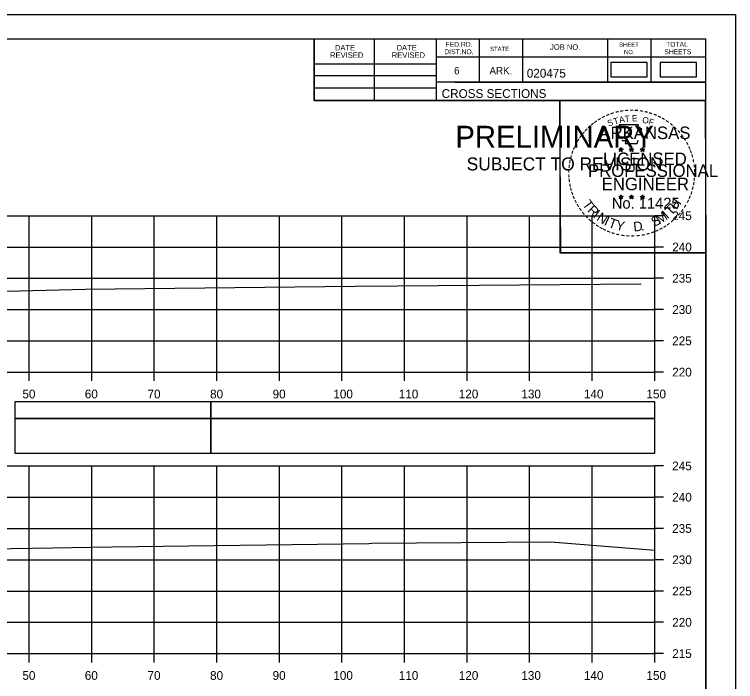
# Model space of a CAD drawing. Extents: x 1386544 to 1388153, y 379785 to 390999.
# Drawn here: x 1387407.3 to 1387522.6, y 387692.2 to 387798.9 of the extents above; entities that cross this region are included whole.
import ezdxf

# ---------------------------------------------------------------- set-up
doc = ezdxf.new("R2010")
doc.units = 0
for name, color, linetype in [('R_Axis', 7, 'Continuous'), ('R_Axis Annot', 7, 'Continuous'), ('R_Border', 7, 'Continuous'), ('R_Border PE', 7, 'Continuous'), ('R_Border Prem', 7, 'Continuous'), ('R_Exist Surface', 7, 'Continuous'), ('R_Grid', 7, 'Continuous'), ('R_No Plot', 7, 'Continuous'), ('R_Striping', 7, 'Continuous'), ('S_SHOULDER', 7, 'Continuous')]:
    doc.layers.add(name, color=color, linetype=linetype)

msp = doc.modelspace()

# ---------------------------------------------------------------- linework, layer by layer
at = {"layer": 'R_Axis'}
for p, q in [((1387509.68, 387741.68), (1387509.68, 387766.68)), ((1387511.08, 387766.68), (1387509.68, 387766.68)), ((1387511.08, 387761.68), (1387509.68, 387761.68)), ((1387511.08, 387756.68), (1387509.68, 387756.68)), ((1387511.08, 387751.68), (1387509.68, 387751.68)), ((1387511.08, 387746.68), (1387509.68, 387746.68)), ((1387209.68, 387741.68), (1387509.68, 387741.68)), ((1387409.68, 387740.28), (1387409.68, 387741.68)), ((1387419.68, 387740.28), (1387419.68, 387741.68)), ((1387429.68, 387740.28), (1387429.68, 387741.68)), ((1387439.68, 387740.28), (1387439.68, 387741.68)), ((1387449.68, 387740.28), (1387449.68, 387741.68)), ((1387459.68, 387740.28), (1387459.68, 387741.68)), ((1387469.68, 387740.28), (1387469.68, 387741.68)), ((1387479.68, 387740.28), (1387479.68, 387741.68)), ((1387489.68, 387740.28), (1387489.68, 387741.68)), ((1387499.68, 387740.28), (1387499.68, 387741.68)), ((1387509.68, 387740.28), (1387509.68, 387741.68)), ((1387511.08, 387741.68), (1387509.68, 387741.68)), ((1387509.68, 387696.68), (1387509.68, 387726.68)), ((1387511.08, 387726.68), (1387509.68, 387726.68)), ((1387511.08, 387721.68), (1387509.68, 387721.68)), ((1387511.08, 387716.68), (1387509.68, 387716.68)), ((1387511.08, 387711.68), (1387509.68, 387711.68)), ((1387511.08, 387706.68), (1387509.68, 387706.68)), ((1387511.08, 387701.68), (1387509.68, 387701.68)), ((1387209.68, 387696.68), (1387509.68, 387696.68)), ((1387409.68, 387695.28), (1387409.68, 387696.68)), ((1387419.68, 387695.28), (1387419.68, 387696.68)), ((1387429.68, 387695.28), (1387429.68, 387696.68)), ((1387439.68, 387695.28), (1387439.68, 387696.68)), ((1387449.68, 387695.28), (1387449.68, 387696.68)), ((1387459.68, 387695.28), (1387459.68, 387696.68)), ((1387469.68, 387695.28), (1387469.68, 387696.68)), ((1387479.68, 387695.28), (1387479.68, 387696.68)), ((1387489.68, 387695.28), (1387489.68, 387696.68)), ((1387499.68, 387695.28), (1387499.68, 387696.68)), ((1387509.68, 387695.28), (1387509.68, 387696.68)), ((1387511.08, 387696.68), (1387509.68, 387696.68))]:
    msp.add_line(p, q, dxfattribs=at)
at = {"layer": 'R_Axis Annot'}
for points in [[(1387438.7, 387734.24), (1387509.68, 387734.24), (1387509.68, 387736.95), (1387438.7, 387736.95)], [(1387438.7, 387728.71), (1387509.68, 387728.71), (1387509.68, 387734.24), (1387438.7, 387734.24)]]:
    msp.add_lwpolyline(points, close=True, dxfattribs=at)
at = {"layer": 'R_Border'}
for p, q in [((1387201.68, 387794.97), (1387517.86, 387794.97)), ((1387455.22, 387785.09), (1387455.22, 387794.97)), ((1387464.9, 387785.09), (1387464.9, 387794.97)), ((1387474.76, 387794.97), (1387474.76, 387785.09)), ((1387481.6, 387794.97), (1387481.6, 387788.03)), ((1387488.54, 387794.97), (1387488.54, 387788.03)), ((1387502.12, 387794.97), (1387502.12, 387788.03)), ((1387509.06, 387794.97), (1387509.06, 387788.03)), ((1387517.86, 387589.51), (1387517.86, 387794.97)), ((1387517.86, 387792.03), (1387474.76, 387792.03)), ((1387517.86, 387792.05), (1387517.86, 387792.05)), ((1387455.22, 387790.95), (1387474.76, 387790.95)), ((1387455.22, 387789.09), (1387474.76, 387789.09)), ((1387517.86, 387788.03), (1387474.76, 387788.03)), ((1387477.72, 387788.03), (1387517.86, 387788.03)), ((1387455.22, 387787.15), (1387474.76, 387787.15)), ((1387517.86, 387785.09), (1387455.22, 387785.09))]:
    msp.add_line(p, q, dxfattribs=at)
at = {"layer": 'R_Border PE'}
for p, q in [((1387504.29, 387777.6), (1387504.25, 387777.35)), ((1387504.29, 387777.24), (1387504.29, 387777.6)), ((1387504.29, 387777.6), (1387504.34, 387777.35)), ((1387505.96, 387777.6), (1387505.92, 387777.35)), ((1387505.96, 387777.24), (1387505.96, 387777.6)), ((1387505.96, 387777.6), (1387506.01, 387777.35)), ((1387507.72, 387777.59), (1387507.68, 387777.34)), ((1387507.72, 387777.23), (1387507.72, 387777.59)), ((1387507.72, 387777.59), (1387507.77, 387777.34)), ((1387503.94, 387777.35), (1387504.29, 387777.24)), ((1387503.94, 387777.35), (1387504.19, 387777.31)), ((1387503.94, 387777.35), (1387504.18, 387777.23)), ((1387504.07, 387776.94), (1387504.29, 387777.24)), ((1387504.07, 387776.94), (1387504.2, 387777.19)), ((1387504.07, 387776.94), (1387504.29, 387777.16)), ((1387504.64, 387777.35), (1387504.29, 387777.24)), ((1387504.5, 387776.94), (1387504.29, 387777.24)), ((1387504.5, 387776.94), (1387504.29, 387777.16)), ((1387504.64, 387777.35), (1387504.35, 387777.3)), ((1387504.5, 387776.94), (1387504.37, 387777.23)), ((1387504.64, 387777.35), (1387504.43, 387777.25)), ((1387505.61, 387777.35), (1387505.96, 387777.24)), ((1387505.61, 387777.35), (1387505.86, 387777.31)), ((1387505.61, 387777.35), (1387505.85, 387777.23)), ((1387505.74, 387776.94), (1387505.96, 387777.24)), ((1387505.74, 387776.94), (1387505.87, 387777.19)), ((1387505.74, 387776.94), (1387505.96, 387777.16)), ((1387506.31, 387777.35), (1387505.96, 387777.24)), ((1387506.17, 387776.94), (1387505.96, 387777.24)), ((1387506.17, 387776.94), (1387505.96, 387777.16)), ((1387506.31, 387777.35), (1387506.02, 387777.3)), ((1387506.17, 387776.94), (1387506.04, 387777.23)), ((1387506.31, 387777.35), (1387506.1, 387777.25)), ((1387507.38, 387777.34), (1387507.72, 387777.23)), ((1387507.38, 387777.34), (1387507.63, 387777.29)), ((1387507.38, 387777.34), (1387507.61, 387777.22)), ((1387507.51, 387776.93), (1387507.72, 387777.23)), ((1387507.51, 387776.93), (1387507.63, 387777.17)), ((1387507.51, 387776.93), (1387507.72, 387777.15)), ((1387508.07, 387777.34), (1387507.72, 387777.23)), ((1387507.94, 387776.93), (1387507.72, 387777.23)), ((1387507.94, 387776.93), (1387507.72, 387777.14)), ((1387508.07, 387777.34), (1387507.79, 387777.29)), ((1387507.94, 387776.93), (1387507.8, 387777.22)), ((1387508.07, 387777.34), (1387507.87, 387777.24)), ((1387503.94, 387769.78), (1387504.29, 387769.67)), ((1387503.94, 387769.78), (1387504.19, 387769.73)), ((1387503.94, 387769.78), (1387504.17, 387769.66)), ((1387504.07, 387769.37), (1387504.29, 387769.67)), ((1387504.07, 387769.37), (1387504.2, 387769.61)), ((1387504.07, 387769.37), (1387504.28, 387769.59)), ((1387504.29, 387770.03), (1387504.25, 387769.78)), ((1387504.5, 387769.37), (1387504.28, 387769.58)), ((1387504.29, 387769.67), (1387504.29, 387770.03)), ((1387504.29, 387770.03), (1387504.34, 387769.78)), ((1387504.63, 387769.78), (1387504.29, 387769.67)), ((1387504.5, 387769.37), (1387504.29, 387769.67)), ((1387504.63, 387769.78), (1387504.35, 387769.73)), ((1387504.5, 387769.37), (1387504.36, 387769.66)), ((1387504.63, 387769.78), (1387504.43, 387769.68)), ((1387505.61, 387769.78), (1387505.96, 387769.67)), ((1387505.61, 387769.78), (1387505.86, 387769.73)), ((1387505.61, 387769.78), (1387505.84, 387769.66)), ((1387505.74, 387769.37), (1387505.96, 387769.67)), ((1387505.74, 387769.37), (1387505.87, 387769.61)), ((1387505.74, 387769.37), (1387505.95, 387769.59)), ((1387505.96, 387770.03), (1387505.91, 387769.78)), ((1387506.17, 387769.37), (1387505.95, 387769.58)), ((1387505.96, 387769.67), (1387505.96, 387770.03)), ((1387505.96, 387770.03), (1387506, 387769.78)), ((1387506.3, 387769.78), (1387505.96, 387769.67)), ((1387506.17, 387769.37), (1387505.96, 387769.67)), ((1387506.3, 387769.78), (1387506.02, 387769.73)), ((1387506.17, 387769.37), (1387506.03, 387769.66)), ((1387506.3, 387769.78), (1387506.1, 387769.68)), ((1387507.37, 387769.77), (1387507.72, 387769.66)), ((1387507.37, 387769.77), (1387507.63, 387769.72)), ((1387507.37, 387769.77), (1387507.61, 387769.65)), ((1387507.51, 387769.36), (1387507.72, 387769.66)), ((1387507.51, 387769.36), (1387507.63, 387769.6)), ((1387507.51, 387769.36), (1387507.72, 387769.58)), ((1387507.72, 387770.02), (1387507.68, 387769.77)), ((1387507.72, 387769.66), (1387507.72, 387770.02)), ((1387507.72, 387770.02), (1387507.77, 387769.77)), ((1387508.07, 387769.77), (1387507.72, 387769.66)), ((1387507.94, 387769.36), (1387507.72, 387769.66)), ((1387507.94, 387769.36), (1387507.72, 387769.57)), ((1387508.07, 387769.77), (1387507.78, 387769.72)), ((1387507.94, 387769.36), (1387507.8, 387769.65)), ((1387508.07, 387769.77), (1387507.87, 387769.67))]:
    msp.add_line(p, q, dxfattribs=at)
for points in [[(1387503.98, 387781.23), (1387504.25, 387780.4)], [(1387507.49, 387780.31), (1387507.64, 387780.59), (1387506.95, 387780.57), (1387507.1, 387781.23), (1387503.98, 387781.23)], [(1387504.47, 387778.81), (1387504.47, 387778.72), (1387505.04, 387778.7), (1387504.98, 387778.23), (1387506.85, 387778.23), (1387507.05, 387778.76)], [(1387504.29, 387777.6), (1387504.5, 387776.94), (1387503.94, 387777.35), (1387504.64, 387777.35), (1387504.07, 387776.94), (1387504.29, 387777.6)], [(1387505.96, 387777.6), (1387506.17, 387776.94), (1387505.61, 387777.35), (1387506.31, 387777.35), (1387505.74, 387776.94), (1387505.96, 387777.6)], [(1387507.72, 387777.59), (1387507.94, 387776.93), (1387507.38, 387777.34), (1387508.07, 387777.34), (1387507.51, 387776.93), (1387507.72, 387777.59)], [(1387504.29, 387770.03), (1387504.5, 387769.37), (1387503.94, 387769.78), (1387504.63, 387769.78), (1387504.07, 387769.37), (1387504.29, 387770.03)], [(1387505.96, 387770.03), (1387506.17, 387769.37), (1387505.61, 387769.78), (1387506.3, 387769.78), (1387505.74, 387769.37), (1387505.96, 387770.03)], [(1387507.72, 387770.02), (1387507.94, 387769.36), (1387507.37, 387769.77), (1387508.07, 387769.77), (1387507.51, 387769.36), (1387507.72, 387770.02)]]:
    msp.add_lwpolyline(points, dxfattribs=at)
for centre, radius in [((1387504.29, 387777.24), 0.172), ((1387504.29, 387777.24), 0.145), ((1387505.96, 387777.24), 0.172), ((1387505.96, 387777.24), 0.145), ((1387507.72, 387777.23), 0.172), ((1387507.72, 387777.23), 0.145), ((1387504.29, 387777.24), 0.116), ((1387504.29, 387777.24), 0.0991), ((1387504.29, 387777.24), 0.0747), ((1387504.29, 387777.24), 0.0495), ((1387504.29, 387777.24), 0.0296), ((1387505.96, 387777.24), 0.116), ((1387505.96, 387777.24), 0.0991), ((1387505.96, 387777.24), 0.0747), ((1387505.96, 387777.24), 0.0495), ((1387505.96, 387777.24), 0.0296), ((1387507.72, 387777.23), 0.116), ((1387507.72, 387777.23), 0.0991), ((1387507.72, 387777.23), 0.0747), ((1387507.72, 387777.23), 0.0495), ((1387507.72, 387777.23), 0.0296), ((1387504.29, 387769.67), 0.172), ((1387504.29, 387769.67), 0.145), ((1387504.29, 387769.67), 0.116), ((1387504.29, 387769.67), 0.0991), ((1387504.29, 387769.67), 0.0747), ((1387504.29, 387769.67), 0.0495), ((1387504.29, 387769.67), 0.0296), ((1387505.95, 387769.67), 0.172), ((1387505.95, 387769.67), 0.145), ((1387505.95, 387769.67), 0.116), ((1387505.95, 387769.67), 0.0991), ((1387505.95, 387769.67), 0.0747), ((1387505.95, 387769.67), 0.0495), ((1387505.95, 387769.67), 0.0296), ((1387507.72, 387769.66), 0.172), ((1387507.72, 387769.66), 0.145), ((1387507.72, 387769.66), 0.116), ((1387507.72, 387769.66), 0.0991), ((1387507.72, 387769.66), 0.0747), ((1387507.72, 387769.66), 0.0495), ((1387507.72, 387769.66), 0.0296)]:
    msp.add_circle(centre, radius, dxfattribs=at)
at = {"layer": 'R_Exist Surface'}
for points in [[(1387304.36, 387752.71), (1387350.38, 387754.03), (1387353.2, 387754.1), (1387356.95, 387754.51), (1387357.44, 387754.57), (1387358.68, 387754.58), (1387367.59, 387754.66), (1387368.59, 387754.65), (1387371.8, 387754.61), (1387375.5, 387754.16), (1387376.97, 387754), (1387408.15, 387754.69), (1387418.65, 387754.92), (1387428.15, 387755.05), (1387461.72, 387755.44), (1387468.54, 387755.49), (1387507.5, 387755.8)], [(1387380.14, 387713.07), (1387413.46, 387713.59), (1387419.47, 387713.69), (1387422.86, 387713.74), (1387463.97, 387714.3), (1387464.43, 387714.31), (1387493.05, 387714.56), (1387509.68, 387713.22)]]:
    msp.add_lwpolyline(points, dxfattribs=at)
at = {"layer": 'R_Grid'}
for p, q in [((1387209.68, 387766.68), (1387509.68, 387766.68)), ((1387409.68, 387741.68), (1387409.68, 387766.68)), ((1387419.68, 387741.68), (1387419.68, 387766.68)), ((1387429.68, 387741.68), (1387429.68, 387766.68)), ((1387439.68, 387741.68), (1387439.68, 387766.68)), ((1387449.68, 387741.68), (1387449.68, 387766.68)), ((1387459.68, 387741.68), (1387459.68, 387766.68)), ((1387469.68, 387741.68), (1387469.68, 387766.68)), ((1387479.68, 387741.68), (1387479.68, 387766.68)), ((1387489.68, 387741.68), (1387489.68, 387766.68)), ((1387499.68, 387741.68), (1387499.68, 387766.68)), ((1387509.68, 387741.68), (1387509.68, 387766.68)), ((1387209.68, 387761.68), (1387509.68, 387761.68)), ((1387209.68, 387756.68), (1387509.68, 387756.68)), ((1387209.68, 387751.68), (1387509.68, 387751.68)), ((1387209.68, 387746.68), (1387509.68, 387746.68)), ((1387209.68, 387741.68), (1387509.68, 387741.68)), ((1387209.68, 387726.68), (1387509.68, 387726.68)), ((1387409.68, 387696.68), (1387409.68, 387726.68)), ((1387419.68, 387696.68), (1387419.68, 387726.68)), ((1387429.68, 387696.68), (1387429.68, 387726.68)), ((1387439.68, 387696.68), (1387439.68, 387726.68)), ((1387449.68, 387696.68), (1387449.68, 387726.68)), ((1387459.68, 387696.68), (1387459.68, 387726.68)), ((1387469.68, 387696.68), (1387469.68, 387726.68)), ((1387479.68, 387696.68), (1387479.68, 387726.68)), ((1387489.68, 387696.68), (1387489.68, 387726.68)), ((1387499.68, 387696.68), (1387499.68, 387726.68)), ((1387509.68, 387696.68), (1387509.68, 387726.68)), ((1387209.68, 387721.68), (1387509.68, 387721.68)), ((1387209.68, 387716.68), (1387509.68, 387716.68)), ((1387209.68, 387711.68), (1387509.68, 387711.68)), ((1387209.68, 387706.68), (1387509.68, 387706.68)), ((1387209.68, 387701.68), (1387509.68, 387701.68)), ((1387209.68, 387696.68), (1387509.68, 387696.68))]:
    msp.add_line(p, q, dxfattribs=at)
at = {"layer": 'R_No Plot'}
for p, q in [((1387189.28, 387798.87), (1387522.61, 387798.87)), ((1387493.89, 387762.64), (1387493.89, 387762.64))]:
    msp.add_line(p, q, dxfattribs=at)
for points in [[(1387189.27, 387798.87), (1387522.61, 387798.87), (1387522.61, 387585.53), (1387189.27, 387585.53)], [(1387435.6, 387794.97), (1387455.22, 387794.97), (1387455.22, 387785.09), (1387471.33, 387785.09), (1387494.53, 387785.09), (1387494.53, 387760.76), (1387517.86, 387760.76), (1387517.86, 387589.51), (1387201.68, 387589.51), (1387201.68, 387794.97)], [(1387494.53, 387785.09), (1387517.74, 387785.09), (1387517.86, 387760.76), (1387494.65, 387760.76)]]:
    msp.add_lwpolyline(points, close=True, dxfattribs=at)
at = {"layer": 'R_Striping'}
for points in [[(1387407.36, 387734.24), (1387438.7, 387734.24), (1387438.7, 387736.95), (1387407.36, 387736.95)], [(1387407.36, 387728.72), (1387438.7, 387728.72), (1387438.7, 387734.24), (1387407.36, 387734.24)]]:
    msp.add_lwpolyline(points, close=True, dxfattribs=at)
at = {"layer": 'S_SHOULDER'}
for points in [[(1387502.67, 387788.88), (1387508.5, 387788.88), (1387508.5, 387791.19), (1387502.67, 387791.19)], [(1387510.54, 387788.88), (1387516.37, 387788.88), (1387516.37, 387791.19), (1387510.54, 387791.19)]]:
    msp.add_lwpolyline(points, close=True, dxfattribs=at)

# ---------------------------------------------------------------- texts
at = {"layer": 'R_Axis Annot'}
for s, p in [('245', (1387512.48, 387765.98)), ('240', (1387512.48, 387760.98)), ('235', (1387512.48, 387755.98)), ('230', (1387512.48, 387750.98)), ('225', (1387512.48, 387745.98)), ('220', (1387512.48, 387740.98)), ('50', (1387408.59, 387737.48)), ('60', (1387418.56, 387737.48)), ('70', (1387428.59, 387737.48)), ('80', (1387438.59, 387737.48)), ('90', (1387448.59, 387737.48)), ('100', (1387458.3, 387737.48)), ('110', (1387468.76, 387737.48)), ('120', (1387478.36, 387737.48)), ('130', (1387488.36, 387737.48)), ('140', (1387498.36, 387737.48)), ('150', (1387508.36, 387737.48)), ('245', (1387512.48, 387725.98)), ('240', (1387512.48, 387720.98)), ('235', (1387512.48, 387715.98)), ('230', (1387512.48, 387710.98)), ('225', (1387512.48, 387705.98)), ('220', (1387512.48, 387700.98)), ('215', (1387512.48, 387695.98)), ('50', (1387408.59, 387692.48)), ('60', (1387418.56, 387692.48)), ('70', (1387428.59, 387692.48)), ('80', (1387438.59, 387692.48)), ('90', (1387448.59, 387692.48)), ('100', (1387458.3, 387692.48)), ('110', (1387468.76, 387692.48)), ('120', (1387478.36, 387692.48)), ('130', (1387488.36, 387692.48)), ('140', (1387498.36, 387692.48)), ('150', (1387508.36, 387692.48))]:
    msp.add_text(s, height=1.4, dxfattribs=at).set_placement(p)
at = {"layer": 'R_Border'}
for s, height, p in [('DATE', 0.879, (1387458.55, 387793.11)), ('DATE', 0.879, (1387468.41, 387793.11)), ('FED.RD.', 0.782, (1387476.24, 387793.69)), ('STATE', 0.684, (1387483.36, 387793.01)), ('JOB NO.', 0.879, (1387492.94, 387793.21)), ('SHEET', 0.684, (1387503.98, 387793.69)), ('TOTAL', 0.782, (1387511.5, 387793.69)), ('REVISED', 0.879, (1387457.77, 387791.93)), ('REVISED', 0.879, (1387467.63, 387791.93)), ('DIST.NO.', 0.782, (1387476.04, 387792.51)), ('NO.', 0.684, (1387504.76, 387792.51)), ('SHEETS', 0.782, (1387511.22, 387792.51)), ('6', 1.17, (1387477.6, 387789.29)), ('ARK.', 1.172, (1387483.26, 387789.29)), ('020475', 1.4, (1387489.23, 387788.77)), ('CROSS SECTIONS', 1.4, (1387475.62, 387785.52))]:
    msp.add_text(s, height=height, rotation=360, dxfattribs=at).set_placement(p)
at = {"layer": 'R_Border PE'}
for s, height, rotation, p in [('-', 1.6, 19.1761, (1387502.73, 387782.36)), ('-', 1.6, 13.6301, (1387503.48, 387782.6)), ('-', 1.6, 10.2193, (1387504.16, 387782.76)), ('-', 1.6, 5.8968, (1387504.89, 387782.87)), ('-', 1.6, 0.1862, (1387505.66, 387782.94)), ('-', 1.6, 357.743, (1387506.38, 387782.93)), ('-', 1.6, 352.1617, (1387507.13, 387782.87)), ('-', 1.6, 347.2049, (1387507.84, 387782.76)), ('-', 1.6, 342.3362, (1387508.48, 387782.6)), ('-', 1.6, 34.0636, (1387500.87, 387781.4)), ('-', 1.6, 28.7918, (1387501.46, 387781.77)), ('-', 1.6, 24.3072, (1387502.1, 387782.09)), ('S', 1, 21.594, (1387502.34, 387780.91)), ('T', 1, 16.4036, (1387503.25, 387781.24)), ('A', 1, 11.2132, (1387504.08, 387781.49)), ('T', 1, 6.0228, (1387504.93, 387781.65)), ('E', 1, 0.8323, (1387506.03, 387781.76)), ('O', 1, 350.4515, (1387507.63, 387781.55)), ('F', 1, 340.0707, (1387508.59, 387781.33)), ('-', 1.6, 337.8551, (1387509.21, 387782.38)), ('-', 1.6, 334.1211, (1387509.85, 387782.11)), ('-', 1.6, 329.6409, (1387510.42, 387781.83)), ('-', 1.6, 325.8627, (1387511.07, 387781.46)), ('-', 1.6, 42.9622, (1387499.38, 387780.21)), ('-', 1.6, 38.9507, (1387499.81, 387780.63)), ('-', 1.6, 36.2317, (1387500.29, 387781)), ('ARKANSAS', 2, 360, (1387500.83, 387778.94)), ('-', 1.6, 320.5297, (1387511.68, 387781.04)), ('-', 1.6, 315.5786, (1387512.28, 387780.55)), ('-', 1.6, 50.6142, (1387498.53, 387779.25)), ('-', 1.6, 48.423, (1387498.93, 387779.73)), ('-', 1.6, 309.8797, (1387512.85, 387780)), ('-', 1.6, 306.6522, (1387513.37, 387779.4)), ('-', 1.6, 58.0706, (1387497.79, 387778.15)), ('-', 1.6, 54.2325, (1387498.11, 387778.68)), ('-', 1.4, 303.6753, (1387513.86, 387778.83)), ('-', 1.6, 67.7743, (1387497.22, 387776.93)), ('-', 1.6, 62.8713, (1387497.48, 387777.54)), ('-', 1.6, 299.6684, (1387514.18, 387778.22)), ('-', 1.6, 294.6628, (1387514.5, 387777.61)), ('-', 1.6, 75.461, (1387496.8, 387775.58)), ('-', 1.6, 72.3945, (1387497, 387776.3)), ('LICENSED', 2, 360, (1387501.43, 387774.79)), ('DWB', 0.01, 360, (1387504.28, 387777.23)), ('DWB', 0.01, 360, (1387505.95, 387777.23)), ('DWB', 0.01, 360, (1387507.71, 387777.22)), ('-', 1.6, 290.5728, (1387514.76, 387777.03)), ('-', 1.6, 285.1233, (1387514.99, 387776.45)), ('-', 1.6, 81.2013, (1387496.67, 387774.87)), ('-', 1.6, 280.5493, (1387515.19, 387775.71)), ('-', 1.6, 89.0622, (1387496.57, 387773.48)), ('-', 1.6, 85.1863, (1387496.59, 387774.18)), ('PROFESSIONAL', 2, 360, (1387499.01, 387772.89)), ('-', 1.6, 276.5962, (1387515.35, 387774.94)), ('-', 1.6, 274.3301, (1387515.41, 387774.22)), ('-', 1.6, 94.1959, (1387496.6, 387772.75)), ('ENGINEER', 2, 360, (1387501.2, 387770.76)), ('-', 1.6, 263.5172, (1387515.43, 387772.92)), ('-', 1.6, 269.9407, (1387515.45, 387773.59)), ('-', 1.6, 98.9479, (1387496.68, 387772.09)), ('-', 1.6, 101.7149, (1387496.81, 387771.35)), ('-', 1.6, 260.9953, (1387515.36, 387772.27)), ('-', 1.6, 105.4578, (1387496.97, 387770.76)), ('-', 1.6, 109.0874, (1387497.19, 387770.13)), ('-', 1.6, 252.8681, (1387515.07, 387770.87)), ('-', 1.6, 255.7626, (1387515.25, 387771.59)), ('-', 1.6, 114.0643, (1387497.44, 387769.53)), ('T', 1.54, 306.0406, (1387498.05, 387768.5)), ('No. 11425', 1.757, 360, (1387502.82, 387767.81)), ('DWB', 0.01, 360, (1387504.27, 387769.66)), ('DWB', 0.01, 360, (1387505.94, 387769.66)), ('DWB', 0.01, 360, (1387507.71, 387769.65)), ('H', 1.54, 54.6088, (1387513.17, 387767.54)), ('-', 1.6, 247.8887, (1387514.84, 387770.2)), ('-', 1.6, 115.7289, (1387497.75, 387768.91)), ('-', 1.6, 120.4471, (1387498.1, 387768.33)), ('R', 1.54, 314.005, (1387498.81, 387767.46)), ('T', 1.54, 46.6444, (1387512.28, 387766.6)), ('-', 1.6, 239.0712, (1387514.19, 387768.82)), ('-', 1.6, 244.6197, (1387514.58, 387769.57)), ('-', 1.6, 125.8934, (1387498.51, 387767.77)), ('-', 1.6, 130.7181, (1387498.97, 387767.21)), ('I', 1.54, 321.9694, (1387499.71, 387766.52)), ('N', 1.54, 326.5002, (1387500.28, 387766.05)), ('M', 1.54, 32.6563, (1387510.43, 387765.27)), ('I', 1.54, 42.1136, (1387511.71, 387766.12)), ('-', 1.6, 231.2538, (1387513.35, 387767.6)), ('-', 1.6, 233.8452, (1387513.78, 387768.17)), ('-', 1.6, 134.2238, (1387499.49, 387766.67)), ('-', 1.6, 138.9338, (1387500.01, 387766.2)), ('I', 1.54, 335.3603, (1387501.48, 387765.27)), ('T', 1.54, 339.8912, (1387502.14, 387764.94)), ('Y', 1.54, 347.8556, (1387503.36, 387764.49)), ('S', 1.54, 26.9312, (1387509.59, 387764.87)), ('-', 1.6, 221.0851, (1387512.35, 387766.53)), ('-', 1.6, 225.7653, (1387512.88, 387767.04)), ('-', 1.6, 144.6463, (1387500.57, 387765.8)), ('-', 1.6, 148.0898, (1387501.13, 387765.43)), ('-', 1.6, 151.5704, (1387501.71, 387765.1)), ('D', 1.54, 6.3969, (1387506.35, 387764.14)), ('-', 1.6, 207.3568, (1387510.71, 387765.32)), ('-', 1.6, 212.2491, (1387511.27, 387765.67)), ('-', 1.6, 215.7363, (1387511.8, 387766.05)), ('-', 1.6, 154.6002, (1387502.23, 387764.86)), ('-', 1.6, 158.5612, (1387502.85, 387764.6)), ('-', 1.6, 162.7983, (1387503.54, 387764.39)), ('-', 1.6, 167.5555, (1387504.25, 387764.22)), ('-', 1.6, 173.1155, (1387505.03, 387764.11)), ('-', 1.6, 176.5183, (1387505.77, 387764.06)), ('-', 1.6, 181.5918, (1387506.52, 387764.08)), ('-', 1.6, 185.8167, (1387507.33, 387764.16)), ('-', 1.6, 191.2858, (1387508.06, 387764.29)), ('.', 1.54, 13.7642, (1387507.54, 387764.26)), ('-', 1.6, 195.4743, (1387508.79, 387764.49)), ('-', 1.6, 200.7184, (1387509.47, 387764.73)), ('-', 1.6, 204.2516, (1387510.09, 387765))]:
    msp.add_text(s, height=height, rotation=rotation, dxfattribs=at).set_placement(p)
at = {"layer": 'R_Border Prem'}
for s, height, p in [('PRELIMINARY', 3.5, (1387477.81, 387777.56)), ('DWB', 0.01, (1387478.55, 387779.41)), ('SUBJECT TO REVISION', 2.0751, (1387479.62, 387773.93))]:
    msp.add_text(s, height=height, rotation=360, dxfattribs=at).set_placement(p)

doc.saveas('drawing.dxf')
